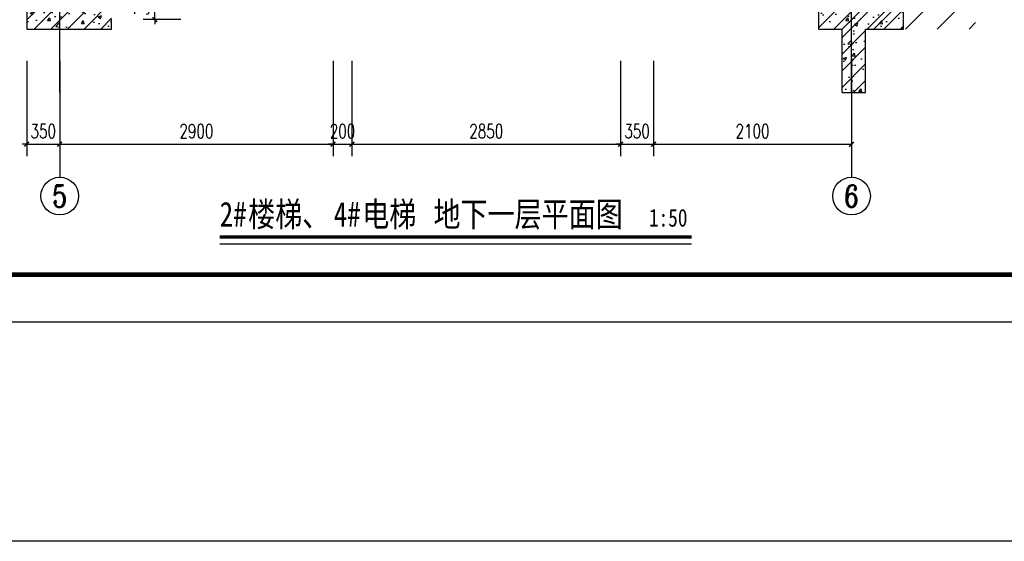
# Model space of a CAD drawing. Extents: x 797781 to 1255204, y 21234 to 1024248.
# Tile 767 of 1056: x 1156347 to 1166793, y 501235 to 506768. Entities that reach past the tile are written whole.
import ezdxf
from ezdxf.enums import TextEntityAlignment as Align

# ---------------------------------------------------------------- set-up
doc = ezdxf.new("R2010")
doc.units = 0
doc.header["$LTSCALE"] = 1000
doc.header["$MEASUREMENT"] = 0
doc.linetypes.add('230303生产综合楼-平面图_t8$0$DOTE', pattern=[2.42, 2, -0.2, 0.02, -0.2])
for name, color, linetype in [('230303生产综合楼-平面图_t8$0$AXIS', 3, 'Continuous'), ('230303生产综合楼-平面图_t8$0$AXIS_TEXT', 7, 'Continuous'), ('230303生产综合楼-平面图_t8$0$COLUMN', 40, 'Continuous'), ('230303生产综合楼-平面图_t8$0$DIM_SYMB', 3, 'Continuous'), ('230303生产综合楼-平面图_t8$0$DOTE', 1, '230303生产综合楼-平面图_t8$0$DOTE'), ('230303生产综合楼-平面图_t8$0$PUB_DIM', 3, 'Continuous'), ('230303生产综合楼-平面图_t8$0$PUB_HATCH', 8, 'Continuous'), ('230303生产综合楼-平面图_t8$0$PUB_TEXT', 7, 'Continuous'), ('230303生产综合楼-平面图_t8$0$WALL', 40, 'Continuous'), ('AXIS_TEXT', 7, 'Continuous'), ('PUB_TEXT', 7, 'Continuous'), ('PUB_TITLE', 4, 'Continuous')]:
    doc.layers.add(name, color=color, linetype=linetype)
doc.styles.add('230303生产综合楼-平面图_t8$0$-黑体', font='simhei.ttf', dxfattribs={"width": 0.8})
doc.styles.add('230303生产综合楼-平面图_t8$0$_TCH_AXIS', font='COMPLEX', dxfattribs={"bigfont": 'GBCBIG'})
doc.styles.add('230303生产综合楼-平面图_t8$0$_TCH_DIM', font='SIMPLEX', dxfattribs={"bigfont": 'GBCBIG'})
doc.styles.add('230303生产综合楼-平面图_T8$0$_TCH_DIM_T3', font='SIMPLEX', dxfattribs={"width": 0.705882, "bigfont": 'GBCBIG'})
doc.styles.add('COMPLEX', font='COMPLEX')
doc.dimstyles.new('230303生产综合楼-平面图_T8$0$_TCH_ARCH&&50', dxfattribs={"dimtxt": 148.75, "dimasz": 50, "dimexe": 125, "dimexo": 150, "dimgap": 63.125, "dimtad": 1, "dimdec": 0, "dimzin": 0, "dimdsep": 46, "dimtxsty": '230303生产综合楼-平面图_T8$0$_TCH_DIM_T3', "dimblk": '230303生产综合楼-平面图_t8$0$_ArchTick', "dimcen": 0.09, "dimclrt": 7, "dimazin": 2, "dimtfac": 1, "dimtdec": 0, "dimtix": 1, "dimtmove": 2, "dimatfit": 3, "dimfxl": 1, "dimtolj": 1, "dimtzin": 0, "dimarcsym": 0})
pattern_1 = [(45, (0, 0), (-88.388348, 88.388348), []), (50, (0, 0), (358.63009, -31.37607), [37.5, -412.5]), (355, (0, 0), (-69.37567, 376.09607), [30, -330]), (100.4514, (29.9, -2.6), (289.25469, 344.71977), [31.8701, -350.57106]), (46.1842, (0, 100), (533.62052, -82.7595), [56.25, -618.75]), (96.6356, (44.47, 93.1), (467.33135, 487.05894), [47.80514, -525.8565]), (351.1842, (0, 100), (467.33097, 487.0593), [45, -495]), (21, (50, 75), (298.453526, -201.309445), [37.5, -412.5]), (326, (50, 75), (121.65767, 362.57502), [30, -330]), (71.4514, (74.87, 58.22), (420.11131, 161.26525), [31.8701, -350.57106]), (37.5, (0, 0), (6.079928, 166.446927), [0, -326, 0, -335, 0, -331.25]), (7.5, (0, 0), (131.534769, 197.205856), [0, -191, 0, -318.5, 0, -126.25]), (327.5, (-111.5, 0), (266.911218, -11.277436), [0, -125, 0, -390, 0, -517.5]), (317.5, (-161.5, 0), (291.593085, 50.05249), [0, -162.5, 0, -259, 0, -367.5])]

# ---------------------------------------------------------------- blocks, each defined once
blk = doc.blocks.new('230303生产综合楼-平面图_t8$0$_ArchTick')
at = {"color": 0, "linetype": 'ByBlock', "const_width": 0.3}
blk.add_lwpolyline([(-0.5, -0.5), (0.5, 0.5)], dxfattribs=at)
blk = doc.blocks.new('*D3528')
at = {"layer": '230303生产综合楼-平面图_t8$0$PUB_DIM', "color": 0, "lineweight": -2, "transparency": 16777216}
for p, q in [((1157781, 507119), (1157781, 507169)), ((1158057, 507119), (1157656, 507119)), ((1157781, 506769), (1157781, 507119)), ((1158057, 506769), (1157656, 506769)), ((1157781, 506769), (1157781, 506719))]:
    blk.add_line(p, q, dxfattribs=at)
at = {"layer": 'Defpoints', "color": 0, "transparency": 16777216}
for p in [(1157781, 507119), (1158207, 507119), (1158207, 506769)]:
    blk.add_point(p, dxfattribs=at)
at = {"layer": '230303生产综合楼-平面图_t8$0$PUB_DIM', "color": 0, "lineweight": -2, "transparency": 16777216, "xscale": 50, "yscale": 50, "zscale": 50}
for p, rotation in [((1157781, 507119), 270), ((1157781, 506769), 90)]:
    blk.add_blockref('230303生产综合楼-平面图_t8$0$_ArchTick', p, dxfattribs=dict(at, rotation=rotation))
at = {"layer": '230303生产综合楼-平面图_t8$0$PUB_DIM', "color": 7, "transparency": 16777216, "insert": (1157643, 506944), "char_height": 148.8, "attachment_point": 5, "rotation": 90, "style": '230303生产综合楼-平面图_T8$0$_TCH_DIM_T3'}
blk.add_mtext('\\A1;350', dxfattribs=at)
blk = doc.blocks.new('*D3530')
at = {"layer": '230303生产综合楼-平面图_t8$0$AXIS', "color": 0, "lineweight": -2, "transparency": 16777216}
for p, q in [((1156422, 506331), (1156422, 505322)), ((1156772, 506331), (1156772, 505322)), ((1156422, 505447), (1156372, 505447)), ((1156422, 505447), (1156772, 505447)), ((1156772, 505447), (1156822, 505447))]:
    blk.add_line(p, q, dxfattribs=at)
at = {"layer": 'Defpoints', "color": 0, "transparency": 16777216}
for p in [(1156422, 506481), (1156772, 506481), (1156772, 505447)]:
    blk.add_point(p, dxfattribs=at)
at = {"layer": '230303生产综合楼-平面图_t8$0$AXIS', "color": 0, "lineweight": -2, "transparency": 16777216, "xscale": 50, "yscale": 50, "zscale": 50}
blk.add_blockref('230303生产综合楼-平面图_t8$0$_ArchTick', (1156422, 505447), dxfattribs=at)
at = {"layer": '230303生产综合楼-平面图_t8$0$AXIS', "color": 0, "lineweight": -2, "transparency": 16777216, "xscale": 50, "yscale": 50, "zscale": 50, "rotation": 180}
blk.add_blockref('230303生产综合楼-平面图_t8$0$_ArchTick', (1156772, 505447), dxfattribs=at)
at = {"layer": '230303生产综合楼-平面图_t8$0$AXIS', "color": 7, "transparency": 16777216, "insert": (1156597, 505584), "char_height": 148.8, "attachment_point": 5, "style": '230303生产综合楼-平面图_T8$0$_TCH_DIM_T3'}
blk.add_mtext('\\A1;350', dxfattribs=at)
blk = doc.blocks.new('*D3531')
at = {"layer": '230303生产综合楼-平面图_t8$0$AXIS', "color": 0, "lineweight": -2, "transparency": 16777216}
for p, q in [((1156772, 506331), (1156772, 505322)), ((1159672, 506331), (1159672, 505322)), ((1156772, 505447), (1159672, 505447))]:
    blk.add_line(p, q, dxfattribs=at)
at = {"layer": 'Defpoints', "color": 0, "transparency": 16777216}
for p in [(1156772, 506481), (1159672, 506481), (1159672, 505447)]:
    blk.add_point(p, dxfattribs=at)
at = {"layer": '230303生产综合楼-平面图_t8$0$AXIS', "color": 0, "lineweight": -2, "transparency": 16777216, "xscale": 50, "yscale": 50, "zscale": 50, "rotation": 180}
blk.add_blockref('230303生产综合楼-平面图_t8$0$_ArchTick', (1156772, 505447), dxfattribs=at)
at = {"layer": '230303生产综合楼-平面图_t8$0$AXIS', "color": 0, "lineweight": -2, "transparency": 16777216, "xscale": 50, "yscale": 50, "zscale": 50}
blk.add_blockref('230303生产综合楼-平面图_t8$0$_ArchTick', (1159672, 505447), dxfattribs=at)
at = {"layer": '230303生产综合楼-平面图_t8$0$AXIS', "color": 7, "transparency": 16777216, "insert": (1158222, 505584), "char_height": 148.8, "attachment_point": 5, "style": '230303生产综合楼-平面图_T8$0$_TCH_DIM_T3'}
blk.add_mtext('\\A1;2900', dxfattribs=at)
blk = doc.blocks.new('*D3532')
at = {"layer": '230303生产综合楼-平面图_t8$0$AXIS', "color": 0, "lineweight": -2, "transparency": 16777216}
for p, q in [((1159672, 506331), (1159672, 505322)), ((1159872, 506331), (1159872, 505322)), ((1159672, 505447), (1159622, 505447)), ((1159672, 505447), (1159872, 505447)), ((1159872, 505447), (1159922, 505447))]:
    blk.add_line(p, q, dxfattribs=at)
at = {"layer": 'Defpoints', "color": 0, "transparency": 16777216}
for p in [(1159672, 506481), (1159872, 506481), (1159872, 505447)]:
    blk.add_point(p, dxfattribs=at)
at = {"layer": '230303生产综合楼-平面图_t8$0$AXIS', "color": 0, "lineweight": -2, "transparency": 16777216, "xscale": 50, "yscale": 50, "zscale": 50}
blk.add_blockref('230303生产综合楼-平面图_t8$0$_ArchTick', (1159672, 505447), dxfattribs=at)
at = {"layer": '230303生产综合楼-平面图_t8$0$AXIS', "color": 0, "lineweight": -2, "transparency": 16777216, "xscale": 50, "yscale": 50, "zscale": 50, "rotation": 180}
blk.add_blockref('230303生产综合楼-平面图_t8$0$_ArchTick', (1159872, 505447), dxfattribs=at)
at = {"layer": '230303生产综合楼-平面图_t8$0$AXIS', "color": 7, "transparency": 16777216, "insert": (1159772, 505584), "char_height": 148.8, "attachment_point": 5, "style": '230303生产综合楼-平面图_T8$0$_TCH_DIM_T3'}
blk.add_mtext('\\A1;200', dxfattribs=at)
blk = doc.blocks.new('*D3533')
at = {"layer": '230303生产综合楼-平面图_t8$0$AXIS', "color": 0, "lineweight": -2, "transparency": 16777216}
for p, q in [((1159872, 506331), (1159872, 505322)), ((1162722, 506331), (1162722, 505322)), ((1159872, 505447), (1162722, 505447))]:
    blk.add_line(p, q, dxfattribs=at)
at = {"layer": 'Defpoints', "color": 0, "transparency": 16777216}
for p in [(1159872, 506481), (1162722, 506481), (1162722, 505447)]:
    blk.add_point(p, dxfattribs=at)
at = {"layer": '230303生产综合楼-平面图_t8$0$AXIS', "color": 0, "lineweight": -2, "transparency": 16777216, "xscale": 50, "yscale": 50, "zscale": 50, "rotation": 180}
blk.add_blockref('230303生产综合楼-平面图_t8$0$_ArchTick', (1159872, 505447), dxfattribs=at)
at = {"layer": '230303生产综合楼-平面图_t8$0$AXIS', "color": 0, "lineweight": -2, "transparency": 16777216, "xscale": 50, "yscale": 50, "zscale": 50}
blk.add_blockref('230303生产综合楼-平面图_t8$0$_ArchTick', (1162722, 505447), dxfattribs=at)
at = {"layer": '230303生产综合楼-平面图_t8$0$AXIS', "color": 7, "transparency": 16777216, "insert": (1161297, 505584), "char_height": 148.8, "attachment_point": 5, "style": '230303生产综合楼-平面图_T8$0$_TCH_DIM_T3'}
blk.add_mtext('\\A1;2850', dxfattribs=at)
blk = doc.blocks.new('*D3534')
at = {"layer": '230303生产综合楼-平面图_t8$0$AXIS', "color": 0, "lineweight": -2, "transparency": 16777216}
for p, q in [((1162722, 506331), (1162722, 505322)), ((1163072, 506331), (1163072, 505322)), ((1162722, 505447), (1162672, 505447)), ((1162722, 505447), (1163072, 505447)), ((1163072, 505447), (1163122, 505447))]:
    blk.add_line(p, q, dxfattribs=at)
at = {"layer": 'Defpoints', "color": 0, "transparency": 16777216}
for p in [(1162722, 506481), (1163072, 506481), (1163072, 505447)]:
    blk.add_point(p, dxfattribs=at)
at = {"layer": '230303生产综合楼-平面图_t8$0$AXIS', "color": 0, "lineweight": -2, "transparency": 16777216, "xscale": 50, "yscale": 50, "zscale": 50}
blk.add_blockref('230303生产综合楼-平面图_t8$0$_ArchTick', (1162722, 505447), dxfattribs=at)
at = {"layer": '230303生产综合楼-平面图_t8$0$AXIS', "color": 0, "lineweight": -2, "transparency": 16777216, "xscale": 50, "yscale": 50, "zscale": 50, "rotation": 180}
blk.add_blockref('230303生产综合楼-平面图_t8$0$_ArchTick', (1163072, 505447), dxfattribs=at)
at = {"layer": '230303生产综合楼-平面图_t8$0$AXIS', "color": 7, "transparency": 16777216, "insert": (1162897, 505584), "char_height": 148.8, "attachment_point": 5, "style": '230303生产综合楼-平面图_T8$0$_TCH_DIM_T3'}
blk.add_mtext('\\A1;350', dxfattribs=at)
blk = doc.blocks.new('*D3535')
at = {"layer": '230303生产综合楼-平面图_t8$0$AXIS', "color": 0, "lineweight": -2, "transparency": 16777216}
for p, q in [((1163072, 506331), (1163072, 505322)), ((1165172, 506331), (1165172, 505322)), ((1163072, 505447), (1165172, 505447))]:
    blk.add_line(p, q, dxfattribs=at)
at = {"layer": 'Defpoints', "color": 0, "transparency": 16777216}
for p in [(1163072, 506481), (1165172, 506481), (1165172, 505447)]:
    blk.add_point(p, dxfattribs=at)
at = {"layer": '230303生产综合楼-平面图_t8$0$AXIS', "color": 0, "lineweight": -2, "transparency": 16777216, "xscale": 50, "yscale": 50, "zscale": 50, "rotation": 180}
blk.add_blockref('230303生产综合楼-平面图_t8$0$_ArchTick', (1163072, 505447), dxfattribs=at)
at = {"layer": '230303生产综合楼-平面图_t8$0$AXIS', "color": 0, "lineweight": -2, "transparency": 16777216, "xscale": 50, "yscale": 50, "zscale": 50}
blk.add_blockref('230303生产综合楼-平面图_t8$0$_ArchTick', (1165172, 505447), dxfattribs=at)
at = {"layer": '230303生产综合楼-平面图_t8$0$AXIS', "color": 7, "transparency": 16777216, "insert": (1164122, 505584), "char_height": 148.8, "attachment_point": 5, "style": '230303生产综合楼-平面图_T8$0$_TCH_DIM_T3'}
blk.add_mtext('\\A1;2100', dxfattribs=at)
blk = doc.blocks.new('_AXISO')
blk.add_circle((0, 0), 0.5)
at = {"layer": 'AXIS_TEXT', "style": 'COMPLEX', "width": 1.041667}
blk.add_attdef('A', text='', height=0.56, dxfattribs=at).set_placement((-0.25, -0.28), (0.25, -0.28), align=Align.FIT)

msp = doc.modelspace()

# ---------------------------------------------------------------- hatches: boundary and pattern name
at = {"layer": '230303生产综合楼-平面图_t8$0$PUB_HATCH'}
h = msp.add_hatch(dxfattribs=at)
h.set_pattern_fill('ANSI31', color=256, scale=150)
h.set_pattern_definition([(45, (347808.03, 617851.47), (-168.3798, 168.3798), [])])
h.paths.add_polyline_path([(1166486.5, 515968.9), (1165072.1, 515968.9), (1165072.1, 506669), (1166486.5, 506669)])
h = msp.add_hatch(dxfattribs=at)
h.set_pattern_fill('钢筋混凝土', color=256, scale=50, style=0)
h.set_pattern_definition(pattern_1)
h.paths.add_polyline_path([(1156422.1, 506669), (1157322.1, 506669), (1157322.1, 507569), (1156422.1, 507569)])
h = msp.add_hatch(dxfattribs=at)
h.set_pattern_fill('钢筋混凝土', color=256, scale=50, style=0)
h.set_pattern_definition(pattern_1)
h.paths.add_polyline_path([(1164822.1, 506669), (1165722.1, 506669), (1165722.1, 507569), (1164822.1, 507569)])
h = msp.add_hatch(dxfattribs=at)
h.set_pattern_fill('钢筋混凝土', color=256, scale=50, style=0)
h.set_pattern_definition(pattern_1)
h.paths.add_polyline_path([(1165322.1, 506669), (1165072.1, 506669), (1165072.1, 505994.5), (1165322.1, 505994.5)])

# ---------------------------------------------------------------- linework, layer by layer
msp.add_lwpolyline([(1067669.1, 809055.4), (1255204.1, 809055.4), (1255204.1, 501234.7), (1067669.1, 501234.7)], close=True)
at = {"layer": '230303生产综合楼-平面图_t8$0$AXIS'}
for p, q in [((1156772.1, 506125.8), (1156772.1, 505096.9)), ((1165172.1, 506125.8), (1165172.1, 505096.9))]:
    msp.add_line(p, q, dxfattribs=at)
at = {"layer": '230303生产综合楼-平面图_t8$0$COLUMN'}
for p, q in [((1156422.1, 507569), (1156422.1, 506669)), ((1164822.1, 507569), (1164822.1, 506669)), ((1165722.1, 506669), (1165722.1, 507569)), ((1157322.1, 506669), (1157322.1, 506769)), ((1156422.1, 506669), (1157322.1, 506669)), ((1164822.1, 506669), (1165072.1, 506669)), ((1165322.1, 506669), (1165722.1, 506669))]:
    msp.add_line(p, q, dxfattribs=at)
at = {"layer": '230303生产综合楼-平面图_t8$0$DIM_SYMB', "const_width": 35}
msp.add_lwpolyline([(1158468.8, 504461.8), (1163475.4, 504461.8)], dxfattribs=at)
at = {"layer": '230303生产综合楼-平面图_t8$0$DIM_SYMB'}
msp.add_lwpolyline([(1158468.8, 504391.8), (1163475.4, 504391.8)], dxfattribs=at)
at = {"layer": '230303生产综合楼-平面图_t8$0$DOTE'}
for p, q in [((1156772.1, 505994.5), (1156772.1, 516514)), ((1165172.1, 505994.5), (1165172.1, 516514))]:
    msp.add_line(p, q, dxfattribs=at)
at = {"layer": '230303生产综合楼-平面图_t8$0$WALL'}
for p, q in [((1165072.1, 505994.5), (1165072.1, 506669)), ((1165322.1, 505994.5), (1165322.1, 506669)), ((1165072.1, 505994.5), (1165322.1, 505994.5))]:
    msp.add_line(p, q, dxfattribs=at)
at = {"layer": 'PUB_TITLE'}
msp.add_lwpolyline([(1146159.4, 503563.1), (1188209.4, 503563.1), (1188209.4, 533263.1), (1146159.4, 533263.1)], close=True, dxfattribs=at)
at = {"layer": 'PUB_TITLE', "const_width": 50}
msp.add_lwpolyline([(1147409.4, 504063.1), (1187709.4, 504063.1), (1187709.4, 532763.1), (1147409.4, 532763.1)], close=True, dxfattribs=at)

# ---------------------------------------------------------------- block references
at = {"layer": '230303生产综合楼-平面图_t8$0$AXIS'}
ref = msp.add_blockref('_AXISO', (1156772.1, 504896.9), dxfattribs=dict(at, xscale=400, yscale=400, zscale=400))
ref.add_attrib('A', '5', dxfattribs={"layer": '230303生产综合楼-平面图_t8$0$AXIS_TEXT', "ltscale": 2, "height": 233, "style": '230303生产综合楼-平面图_t8$0$_TCH_AXIS'}).set_placement((1156694.4, 504780.4), (1156849.8, 504780.4), align=Align.FIT)
ref = msp.add_blockref('_AXISO', (1165172.1, 504896.9), dxfattribs=dict(at, xscale=400, yscale=400, zscale=400))
ref.add_attrib('A', '6', dxfattribs={"layer": '230303生产综合楼-平面图_t8$0$AXIS_TEXT', "ltscale": 2, "height": 233, "style": '230303生产综合楼-平面图_t8$0$_TCH_AXIS'}).set_placement((1165094.4, 504780.4), (1165249.8, 504780.4), align=Align.FIT)

# ---------------------------------------------------------------- texts
at = {"layer": '230303生产综合楼-平面图_t8$0$PUB_TEXT', "style": '230303生产综合楼-平面图_t8$0$_TCH_DIM'}
msp.add_text('楼梯所有梁柱建筑为示意图，具体尺寸位置详见结构图纸。', height=255.319, dxfattribs=at).set_placement((1148287.3, 506493.2))
at = {"layer": 'PUB_TEXT', "style": '230303生产综合楼-平面图_t8$0$-黑体', "width": 0.8}
for s, height, p in [('楼梯、', 262.87, (1158771.2, 504573.2)), ('电梯', 262.87, (1159981, 504573.2)), ('地下一层平面图', 262.87, (1160737.1, 504573.2)), ('2#', 262.87, (1158468.8, 504573.2)), ('4#', 262.87, (1159678.6, 504573.2)), ('1:50', 187.76, (1163022.9, 504573.2))]:
    msp.add_text(s, height=height, dxfattribs=at).set_placement(p)

# ---------------------------------------------------------------- dimensions: what is measured, and where the dimension line sits
at = {"layer": '230303生产综合楼-平面图_t8$0$AXIS'}
for p1, p2, picture, middle in [((1156422.1, 506481), (1156772.1, 506481), '*D3530', (1156597.1, 505584.4)), ((1156772.1, 506481), (1159672.1, 506481), '*D3531', (1158222.1, 505584.4)), ((1159672.1, 506481), (1159872.1, 506481), '*D3532', (1159772.1, 505584.4)), ((1159872.1, 506481), (1162722.1, 506481), '*D3533', (1161297.1, 505584.4)), ((1162722.1, 506481), (1163072.1, 506481), '*D3534', (1162897.1, 505584.4)), ((1163072.1, 506481), (1165172.1, 506481), '*D3535', (1164122.1, 505584.4))]:
    dim = msp.add_aligned_dim(p1=p1, p2=p2, distance=-1034.1, dimstyle='230303生产综合楼-平面图_T8$0$_TCH_ARCH&&50', dxfattribs=at)
    dim.commit()
    dim.dimension.update_dxf_attribs({"geometry": picture, "text_midpoint": middle})
at = {"layer": '230303生产综合楼-平面图_t8$0$PUB_DIM'}
dim = msp.add_aligned_dim(p1=(1158206.9, 506769), p2=(1158206.9, 507119), distance=426.3, dimstyle='230303生产综合楼-平面图_T8$0$_TCH_ARCH&&50', dxfattribs=at)
dim.commit()
dim.dimension.update_dxf_attribs({"geometry": '*D3528', "text_midpoint": (1157643.1, 506944)})

doc.saveas('drawing.dxf')
